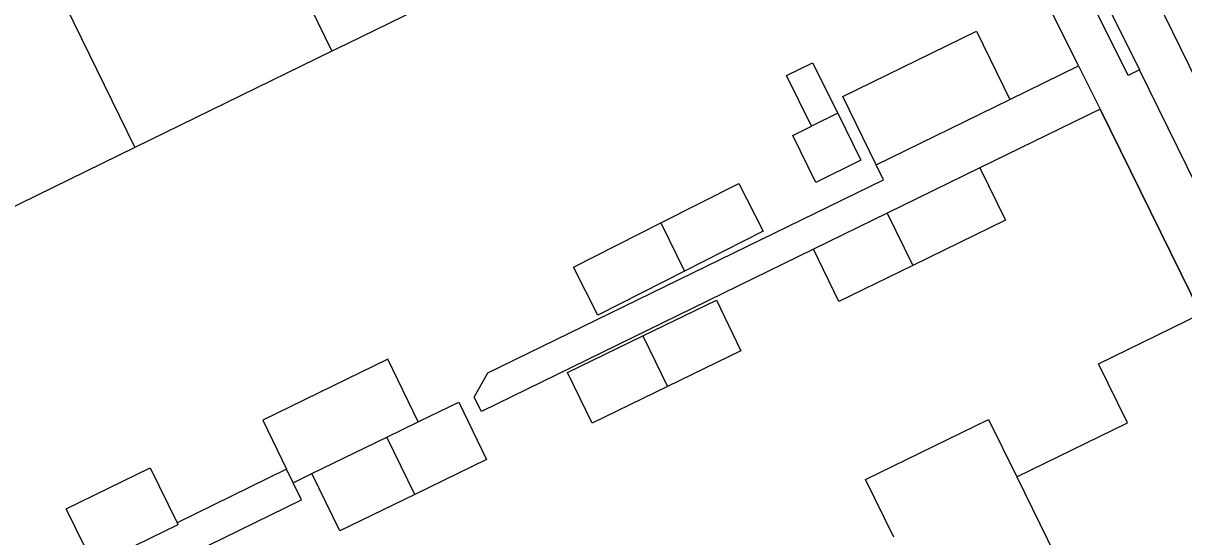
# Model space of a CAD drawing. Extents: x 160457 to 162082, y 388340 to 389736.
# Drawn here: x 160987.25 to 161032.93, y 389084.3 to 389104.52 of the extents above; entities that cross this region are included whole.
import ezdxf

# ---------------------------------------------------------------- set-up
doc = ezdxf.new("R2010")
doc.units = 0
for name, color, linetype in [('IMGEO_Muur', 7, 'Continuous'), ('IMGEO_Pand', 7, 'Continuous'), ('IMGEO_Rijbaan_lokaal_open', 7, 'Continuous'), ('IMGEO_Voetpad_open', 7, 'Continuous')]:
    doc.layers.add(name, color=color, linetype=linetype)

msp = doc.modelspace()

# ---------------------------------------------------------------- linework, layer by layer
at = {"layer": 'IMGEO_Muur'}
msp.add_lwpolyline([(161029.641, 389101.139), (161033.6, 389093.074)], dxfattribs=at)
at = {"layer": 'IMGEO_Pand'}
for points in [[(160994.999, 389112.432), (160999.394, 389103.413)], [(160987.481, 389108.132), (160988.026, 389107.017), (160991.64, 389099.62)], [(161007.175, 389107.22), (161000, 389103.71), (160999.394, 389103.413)], [(161020.826, 389098.937), (161019.51, 389101.625), (161024.769, 389104.2), (161026.085, 389101.512)], [(160999.394, 389103.413), (160991.64, 389099.62)], [(161018.275, 389100.463), (161017.299, 389102.454), (161018.317, 389102.953), (161019.312, 389100.97)], [(161020.826, 389098.937), (161026.085, 389101.512)], [(161019.312, 389100.97), (161020.218, 389099.121), (161018.442, 389098.252), (161017.537, 389100.101), (161018.275, 389100.463)], [(161019.312, 389100.97), (161018.275, 389100.463)], [(160991.64, 389099.62), (160983.885, 389095.827)], [(161024.904, 389098.822), (161021.258, 389097.038)], [(161024.904, 389098.822), (161025.91, 389096.765), (161022.267, 389094.983)], [(161012.349, 389096.654), (161015.418, 389098.212), (161016.374, 389096.329), (161013.278, 389094.757)], [(161021.258, 389097.038), (161018.35, 389095.616)], [(161021.258, 389097.038), (161022.267, 389094.983)], [(161013.278, 389094.757), (161009.867, 389093.026), (161008.911, 389094.909), (161012.349, 389096.654)], [(161012.349, 389096.654), (161013.278, 389094.757)], [(161022.267, 389094.983), (161019.356, 389093.559), (161018.35, 389095.616)], [(161011.636, 389092.204), (161014.532, 389093.612), (161015.499, 389091.622), (161012.604, 389090.214)], [(161026.356, 389086.655), (161030.713, 389088.786), (161029.575, 389091.102), (161033.6, 389093.074)], [(161012.604, 389090.214), (161009.642, 389088.774), (161008.674, 389090.763), (161011.636, 389092.204)], [(161011.636, 389092.204), (161012.604, 389090.214)], [(161002.798, 389088.824), (161001.598, 389091.288), (160996.673, 389088.888), (160997.614, 389086.955)], [(161002.798, 389088.824), (161002.874, 389088.861), (161004.389, 389089.598), (161005.487, 389087.34), (161002.656, 389085.962)], [(161021.514, 389084.288), (161020.408, 389086.548), (161025.247, 389088.914), (161026.356, 389086.655)], [(161001.558, 389088.221), (161002.798, 389088.824)], [(160998.608, 389086.786), (161001.558, 389088.221)], [(161002.656, 389085.962), (161001.558, 389088.221)], [(160989.996, 389083.228), (160988.939, 389085.4), (160992.248, 389087.011), (160993.302, 389084.845)], [(160997.871, 389086.428), (160997.614, 389086.955)], [(160997.871, 389086.428), (160998.608, 389086.786)], [(161002.656, 389085.962), (160999.706, 389084.528), (160998.608, 389086.786)], [(161026.356, 389086.655), (161030.591, 389078.029)], [(160993.302, 389084.845), (160993.339, 389084.769), (160990.03, 389083.159), (160989.996, 389083.228)]]:
    msp.add_lwpolyline(points, dxfattribs=at)
at = {"layer": 'IMGEO_Rijbaan_lokaal_open'}
msp.add_lwpolyline([(161021.32, 389127.053), (161022.746, 389124.112), (161029.885, 389109.497), (161037.666, 389093.595), (161041.853, 389085.073), (161042.758, 389083.221)], dxfattribs=at)
at = {"layer": 'IMGEO_Voetpad_open'}
for points in [[(161028.793, 389102.843), (161027.559, 389105.324), (161022.891, 389114.907)], [(161031.194, 389102.684), (161030.747, 389102.461), (161028.602, 389106.764), (161029.049, 389106.987)], [(161029.049, 389106.987), (161031.194, 389102.684)], [(161026.085, 389101.512), (161028.793, 389102.843)], [(161028.793, 389102.843), (161029.641, 389101.139)], [(161039.84, 389085.084), (161031.194, 389102.684)], [(161029.641, 389101.139), (161024.904, 389098.822)], [(161033.6, 389093.074), (161029.641, 389101.139)], [(161018.35, 389095.616), (161005.284, 389089.225), (161005.003, 389089.801), (161005.539, 389090.754), (161021.112, 389098.353), (161020.826, 389098.937)], [(160997.614, 389086.955), (160993.302, 389084.845)], [(160984.8, 389079.204), (160998.197, 389085.759), (160997.871, 389086.428)]]:
    msp.add_lwpolyline(points, dxfattribs=at)

doc.saveas('drawing.dxf')
